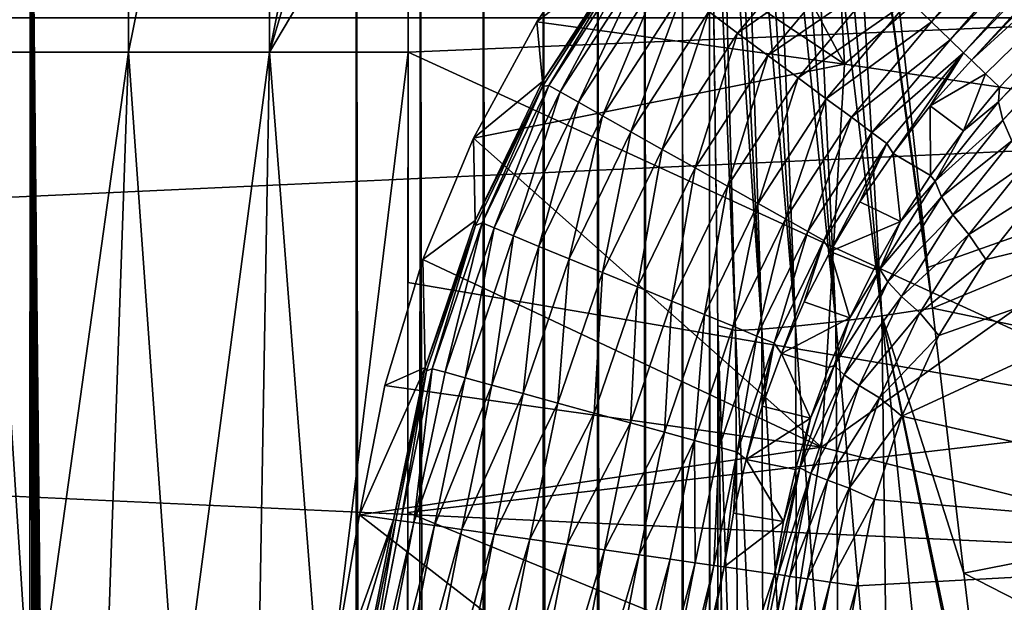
# Model space of a CAD drawing. Header units: metres. Extents: x -22 to 22, y 0 to 204.
# Tile 449 of 497: x 9.4 to 12.35, y 179.91 to 181.65. Entities that reach past the tile are written whole.
import ezdxf

# ---------------------------------------------------------------- set-up
doc = ezdxf.new("R2010")
doc.units = ezdxf.units.M
doc.layers.add('solid_002_SW0002', color=7, linetype='CONTINUOUS')
doc.layers.add('solid_002_SW0002_01', color=7, linetype='CONTINUOUS')

msp = doc.modelspace()

# ---------------------------------------------------------------- linework, layer by layer
at = {"layer": 'solid_002_SW0002'}
for points in [[(21.608246, 179.66391), (-21.608246, 179.66391), (-21.700001, 181.660004)], [(21.700001, 181.660004), (21.608246, 179.66391), (-21.700001, 181.660004)], [(21, 181.660004, 0.72), (-21, 181.660004, 0.72), (-20.910084, 179.721817, 0.72)]]:
    msp.add_3dface(points, dxfattribs=at)
at = {"layer": 'solid_002_SW0002_01'}
for points in [[(9.301693, 181.557037, 258.057434), (9.300645, 183.635895, 258.003876), (9.723379, 183.637894, 258.033051)], [(9.724441, 181.556931, 258.086639), (9.301693, 181.557037, 258.057434), (9.723379, 183.637894, 258.033051)], [(9.724441, 181.556931, 258.086639), (9.723379, 183.637894, 258.033051), (10.146013, 183.636627, 258.002441)], [(10.147085, 181.556992, 258.056), (9.724441, 181.556931, 258.086639), (10.146013, 183.636627, 258.002441)], [(10.147085, 181.556992, 258.056), (10.146013, 183.636627, 258.002441), (10.560524, 183.632523, 257.912537)], [(10.147085, 181.556992, 258.056), (10.560524, 183.632523, 257.912537), (10.560785, 182.94696, 257.94342)], [(12.06074, 181.711899, 251.773499), (12.128207, 181.647095, 251.709396), (13.261413, 182.96698, 251.027054)], [(12.128207, 181.647095, 251.709396), (13.329014, 182.902679, 250.962936), (13.261413, 182.96698, 251.027054)], [(10.147085, 181.556992, 258.056), (10.560785, 182.94696, 257.94342), (10.56143, 182.255951, 257.961243)], [(14.185816, 181.644714, 260.218903), (14.130001, 182.917252, 260.218903), (12.019301, 181.800201, 261.17334)], [(12.128207, 181.647095, 251.709396), (12.183522, 181.593964, 251.62587), (13.329014, 182.902679, 250.962936)], [(12.183522, 181.593964, 251.62587), (13.384431, 182.849976, 250.879471), (13.329014, 182.902679, 250.962936)], [(12.183522, 181.593964, 251.62587), (12.22384, 181.555237, 251.527206), (13.384431, 182.849976, 250.879471)], [(12.22384, 181.555237, 251.527206), (13.424824, 182.811554, 250.780945), (13.384431, 182.849976, 250.879471)], [(12.22384, 181.555237, 251.527206), (12.247084, 181.532913, 251.418472), (13.424824, 182.811554, 250.780945)], [(13.424824, 182.811554, 250.780945), (12.247084, 181.532913, 251.418472), (13.448121, 182.789398, 250.672394)], [(13.448121, 182.789398, 250.672394), (12.247084, 181.532913, 251.418472), (13.535457, 182.709, 249.998322)], [(10.405606, 86.164307, 275.044769), (10.405617, 182.752945, 262.328644), (9.430969, 182.73764, 262.212341)], [(10.593456, 86.165062, 275.050476), (10.405617, 182.752945, 262.328644), (10.405606, 86.164307, 275.044769)], [(10.597157, 182.753616, 262.334106), (10.405617, 182.752945, 262.328644), (10.593456, 86.165062, 275.050476)], [(10.597157, 182.753616, 262.334106), (10.593456, 86.165062, 275.050476), (10.780477, 86.16111, 275.020477)], [(10.786173, 182.749451, 262.302887), (10.597157, 182.753616, 262.334106), (10.780477, 86.16111, 275.020477)], [(10.786173, 182.749451, 262.302887), (10.780477, 86.16111, 275.020477), (10.958313, 86.152588, 274.95575)], [(10.965581, 182.740601, 262.236145), (10.786173, 182.749451, 262.302887), (10.958313, 86.152588, 274.95575)], [(9.379462, 83.131706, 275.319794), (9.430969, 182.73764, 262.212341), (7.549795, 182.712387, 262.020508)], [(9.379462, 83.131706, 275.319794), (9.56864, 83.396965, 275.306793), (9.430969, 182.73764, 262.212341)], [(10.394617, 85.836555, 275.086517), (10.405606, 86.164307, 275.044769), (9.430969, 182.73764, 262.212341)], [(10.362921, 85.51313, 275.125061), (10.394617, 85.836555, 275.086517), (9.430969, 182.73764, 262.212341)], [(10.310513, 85.194023, 275.160431), (10.362921, 85.51313, 275.125061), (9.430969, 182.73764, 262.212341)], [(10.237163, 84.878571, 275.192749), (10.310513, 85.194023, 275.160431), (9.430969, 182.73764, 262.212341)], [(10.142421, 84.565491, 275.222137), (10.237163, 84.878571, 275.192749), (9.430969, 182.73764, 262.212341)], [(10.027577, 84.258614, 275.248383), (10.142421, 84.565491, 275.222137), (9.430969, 182.73764, 262.212341)], [(9.894053, 83.962204, 275.271118), (10.027577, 84.258614, 275.248383), (9.430969, 182.73764, 262.212341)], [(9.740889, 83.674911, 275.290527), (9.894053, 83.962204, 275.271118), (9.430969, 182.73764, 262.212341)], [(9.56864, 83.396965, 275.306793), (9.740889, 83.674911, 275.290527), (9.430969, 182.73764, 262.212341)], [(10.965581, 182.740601, 262.236145), (10.958313, 86.152588, 274.95575), (11.120454, 86.139801, 274.858612)], [(11.128661, 182.727417, 262.136383), (10.965581, 182.740601, 262.236145), (11.120454, 86.139801, 274.858612)], [(11.128661, 182.727417, 262.136383), (11.120454, 86.139801, 274.858612), (11.260962, 86.123215, 274.732605)], [(11.269304, 182.710358, 262.007324), (11.128661, 182.727417, 262.136383), (11.260962, 86.123215, 274.732605)], [(11.269304, 182.710358, 262.007324), (11.260962, 86.123215, 274.732605), (11.374691, 86.103432, 274.582397)], [(11.382239, 182.690094, 261.853851), (11.269304, 182.710358, 262.007324), (11.374691, 86.103432, 274.582397)], [(11.382239, 182.690094, 261.853851), (11.374691, 86.103432, 274.582397), (11.445098, 86.085312, 274.444763)], [(11.382239, 182.690094, 261.853851), (11.445098, 86.085312, 274.444763), (11.457478, 86.081192, 274.413452)], [(11.46323, 182.667358, 261.681641), (11.382239, 182.690094, 261.853851), (11.457478, 86.081192, 274.413452)], [(12.247084, 181.532913, 251.418472), (12.289441, 181.492218, 251.085388), (13.535457, 182.709, 249.998322)], [(12.289441, 181.492218, 251.085388), (12.33094, 181.452362, 250.759079), (13.535457, 182.709, 249.998322)], [(12.328482, 181.40799, 250.667496), (13.535457, 182.709, 249.998322), (12.33094, 181.452362, 250.759079)], [(13.527678, 182.659653, 249.913269), (13.535457, 182.709, 249.998322), (12.328482, 181.40799, 250.667496)], [(11.448912, 182.302612, 248.84288), (11.805812, 182.678406, 248.588013), (11.867116, 181.521164, 248.574905)], [(11.46323, 182.667358, 261.681641), (11.457478, 86.081192, 274.413452), (11.499139, 86.062302, 274.269958)], [(11.488696, 180.737625, 261.851196), (11.46323, 182.667358, 261.681641), (11.499139, 86.062302, 274.269958)], [(11.541205, 180.723862, 261.696564), (11.46323, 182.667358, 261.681641), (11.488696, 180.737625, 261.851196)], [(11.541205, 180.723862, 261.696564), (11.489411, 182.663666, 261.616638), (11.46323, 182.667358, 261.681641)], [(11.619603, 180.727997, 261.545441), (11.520996, 182.661102, 261.553986), (11.489411, 182.663666, 261.616638)], [(11.619603, 180.727997, 261.545441), (11.489411, 182.663666, 261.616638), (11.541205, 180.723862, 261.696564)], [(11.619603, 180.727997, 261.545441), (11.557805, 182.659561, 261.494202), (11.520996, 182.661102, 261.553986)], [(11.720595, 180.736786, 261.408569), (11.599566, 182.659073, 261.437714), (11.557805, 182.659561, 261.494202)], [(11.720595, 180.736786, 261.408569), (11.557805, 182.659561, 261.494202), (11.619603, 180.727997, 261.545441)], [(11.720595, 180.736786, 261.408569), (11.64597, 182.659607, 261.38501), (11.599566, 182.659073, 261.437714)], [(11.841618, 180.750031, 261.28949), (11.696671, 182.661179, 261.336426), (11.64597, 182.659607, 261.38501)], [(11.841618, 180.750031, 261.28949), (11.64597, 182.659607, 261.38501), (11.720595, 180.736786, 261.408569)], [(11.841618, 180.750031, 261.28949), (11.751294, 182.663773, 261.292358), (11.696671, 182.661179, 261.336426)], [(11.979598, 180.767365, 261.191162), (11.809434, 182.667374, 261.253113), (11.751294, 182.663773, 261.292358)], [(11.979598, 180.767365, 261.191162), (11.751294, 182.663773, 261.292358), (11.841618, 180.750031, 261.28949)], [(13.113052, 182.607758, 247.625275), (11.867116, 181.521164, 248.574905), (11.805812, 182.678406, 248.588013)], [(11.979598, 180.767365, 261.191162), (11.870659, 182.671951, 261.218964), (11.809434, 182.667374, 261.253113)], [(11.870659, 182.671951, 261.218964), (12.130932, 180.790756, 261.116241), (12.116902, 180.912201, 261.125153)], [(11.979598, 180.767365, 261.191162), (12.130932, 180.790756, 261.116241), (11.870659, 182.671951, 261.218964)], [(11.870659, 182.671951, 261.218964), (12.116902, 180.912201, 261.125153), (12.019301, 181.800201, 261.17334)], [(13.527678, 182.659653, 249.913269), (12.328482, 181.40799, 250.667496), (12.341402, 181.353226, 250.584534)], [(13.535151, 182.60022, 249.834869), (13.527678, 182.659653, 249.913269), (12.341402, 181.353226, 250.584534)], [(13.143166, 181.332031, 247.625275), (11.867116, 181.521164, 248.574905), (13.113052, 182.607758, 247.625275)], [(13.535151, 182.60022, 249.834869), (12.341402, 181.353226, 250.584534), (12.368415, 181.29097, 250.513306)], [(11.176501, 181.983582, 249.025513), (11.448912, 182.302612, 248.84288), (11.867116, 181.521164, 248.574905)], [(10.147085, 181.556992, 258.056), (10.56143, 182.255951, 257.961243), (10.561676, 181.556366, 257.965942)], [(10.561676, 181.556366, 257.965942), (10.56143, 182.255951, 257.961243), (13.010289, 181.660004, 257.159729)], [(10.946667, 181.64801, 249.171448), (11.176501, 181.983582, 249.025513), (11.867116, 181.521164, 248.574905)], [(11.219624, 181.862747, 251.094864), (11.176501, 181.983582, 249.025513), (10.946667, 181.64801, 249.171448)], [(11.460933, 181.678238, 251.955276), (11.547682, 181.613968, 251.989319), (11.822144, 181.941071, 251.822189)], [(11.547682, 181.613968, 251.989319), (11.903673, 181.862762, 251.83139), (11.822144, 181.941071, 251.822189)], [(11.219624, 181.862747, 251.094864), (10.946667, 181.64801, 249.171448), (10.964105, 181.469513, 251.223495)], [(11.219624, 181.862747, 251.094864), (10.964105, 181.469513, 251.223495), (11.21824, 181.848816, 251.509537)], [(11.547682, 181.613968, 251.989319), (11.63836, 181.546783, 251.998199), (11.903673, 181.862762, 251.83139)], [(11.63836, 181.546783, 251.998199), (11.984589, 181.785034, 251.814865), (11.903673, 181.862762, 251.83139)], [(11.21824, 181.848816, 251.509537), (10.963624, 181.45401, 251.637573), (10.982355, 181.457184, 251.746994)], [(10.964105, 181.469513, 251.223495), (10.963624, 181.45401, 251.637573), (11.21824, 181.848816, 251.509537)], [(10.982355, 181.457184, 251.746994), (11.234523, 181.845978, 251.619476), (11.21824, 181.848816, 251.509537)], [(10.982355, 181.457184, 251.746994), (11.016891, 181.437714, 251.853027), (11.234523, 181.845978, 251.619476)], [(11.016891, 181.437714, 251.853027), (11.266377, 181.822388, 251.72551), (11.234523, 181.845978, 251.619476)], [(11.016891, 181.437714, 251.853027), (11.07132, 181.407043, 251.947418), (11.266377, 181.822388, 251.72551)], [(11.07132, 181.407043, 251.947418), (11.316581, 181.785187, 251.819901), (11.266377, 181.822388, 251.72551)], [(14.185816, 181.644714, 260.218903), (12.019301, 181.800201, 261.17334), (12.116902, 180.912201, 261.125153)], [(11.07132, 181.407043, 251.947418), (11.142853, 181.366714, 252.025345), (11.316581, 181.785187, 251.819901)], [(11.142853, 181.366714, 252.025345), (11.38256, 181.736298, 251.897827), (11.316581, 181.785187, 251.819901)], [(11.63836, 181.546783, 251.998199), (11.728319, 181.480133, 251.981476), (11.984589, 181.785034, 251.814865)], [(11.728319, 181.480133, 251.981476), (12.06074, 181.711899, 251.773499), (11.984589, 181.785034, 251.814865)], [(11.142853, 181.366714, 252.025345), (11.227823, 181.318817, 252.082809), (11.38256, 181.736298, 251.897827)], [(11.227823, 181.318817, 252.082809), (11.460933, 181.678238, 251.955276), (11.38256, 181.736298, 251.897827)], [(11.728319, 181.480133, 251.981476), (11.812949, 181.417435, 251.939987), (12.06074, 181.711899, 251.773499)], [(11.812949, 181.417435, 251.939987), (12.128207, 181.647095, 251.709396), (12.06074, 181.711899, 251.773499)], [(21, 181.660004, 0.72), (-20.910084, 179.721817, 0.72), (20.910084, 179.721817, 0.72)], [(10.561676, 181.556366, 257.965942), (13.010289, 181.660004, 257.159729), (12.954789, 180.459564, 257.159729)], [(11.227823, 181.318817, 252.082809), (11.321874, 181.265808, 252.116852), (11.460933, 181.678238, 251.955276)], [(11.321874, 181.265808, 252.116852), (11.547682, 181.613968, 251.989319), (11.460933, 181.678238, 251.955276)], [(10.757563, 181.299698, 249.281784), (10.946667, 181.64801, 249.171448), (11.867116, 181.521164, 248.574905)], [(10.964105, 181.469513, 251.223495), (10.946667, 181.64801, 249.171448), (10.757563, 181.299698, 249.281784)], [(11.812949, 181.417435, 251.939987), (11.887911, 181.361893, 251.87587), (12.128207, 181.647095, 251.709396)], [(11.887911, 181.361893, 251.87587), (12.183522, 181.593964, 251.62587), (12.128207, 181.647095, 251.709396)], [(14.185816, 181.644714, 260.218903), (12.116902, 180.912201, 261.125153), (12.130932, 180.790756, 261.116241)], [(14.127258, 180.372299, 260.218903), (14.185816, 181.644714, 260.218903), (12.130932, 180.790756, 261.116241)], [(11.321874, 181.265808, 252.116852), (11.420185, 181.210388, 252.125732), (11.547682, 181.613968, 251.989319)], [(11.420185, 181.210388, 252.125732), (11.63836, 181.546783, 251.998199), (11.547682, 181.613968, 251.989319)], [(11.887911, 181.361893, 251.87587), (11.949361, 181.31636, 251.792404), (12.183522, 181.593964, 251.62587)], [(11.949361, 181.31636, 251.792404), (12.22384, 181.555237, 251.527206), (12.183522, 181.593964, 251.62587)], [(9.301693, 181.557037, 258.057434), (9.435024, 179.481552, 258.008148), (9.195708, 179.483749, 257.975769)], [(9.724441, 181.556931, 258.086639), (9.435024, 179.481552, 258.008148), (9.301693, 181.557037, 258.057434)], [(9.724441, 181.556931, 258.086639), (9.652469, 179.480576, 258.020782), (9.435024, 179.481552, 258.008148)], [(9.724441, 181.556931, 258.086639), (9.872707, 179.48053, 258.017517), (9.652469, 179.480576, 258.020782)], [(10.147085, 181.556992, 258.056), (9.872707, 179.48053, 258.017517), (9.724441, 181.556931, 258.086639)], [(10.147085, 181.556992, 258.056), (10.110769, 179.481598, 257.995758), (9.872707, 179.48053, 258.017517)], [(10.147085, 181.556992, 258.056), (10.307101, 179.483337, 257.963226), (10.110769, 179.481598, 257.995758)], [(10.147085, 181.556992, 258.056), (10.561676, 181.556366, 257.965942), (10.307101, 179.483337, 257.963226)], [(10.307101, 179.483337, 257.963226), (10.561676, 181.556366, 257.965942), (10.559881, 179.486786, 257.901184)], [(10.560403, 180.179413, 257.936127), (10.559881, 179.486786, 257.901184), (10.561676, 181.556366, 257.965942)], [(10.560403, 180.179413, 257.936127), (10.561676, 181.556366, 257.965942), (10.56092, 180.867111, 257.957611)], [(10.56092, 180.867111, 257.957611), (10.561676, 181.556366, 257.965942), (12.954789, 180.459564, 257.159729)], [(11.420185, 181.210388, 252.125732), (11.517717, 181.155411, 252.108994), (11.63836, 181.546783, 251.998199)], [(11.517717, 181.155411, 252.108994), (11.728319, 181.480133, 251.981476), (11.63836, 181.546783, 251.998199)], [(11.949361, 181.31636, 251.792404), (11.994151, 181.283188, 251.693878), (12.22384, 181.555237, 251.527206)], [(11.994151, 181.283188, 251.693878), (12.012603, 181.254028, 251.590576), (12.22384, 181.555237, 251.527206)], [(12.123947, 181.395782, 251.510239), (12.22384, 181.555237, 251.527206), (12.012603, 181.254028, 251.590576)], [(12.123947, 181.395782, 251.510239), (12.247084, 181.532913, 251.418472), (12.22384, 181.555237, 251.527206)], [(12.123947, 181.395782, 251.510239), (12.289441, 181.492218, 251.085388), (12.247084, 181.532913, 251.418472)], [(10.757563, 181.299698, 249.281784), (11.867116, 181.521164, 248.574905), (11.798081, 180.374313, 248.574905)], [(13.143166, 181.332031, 247.625275), (11.798081, 180.374313, 248.574905), (11.867116, 181.521164, 248.574905)], [(11.517717, 181.155411, 252.108994), (11.60947, 181.103699, 252.067505), (11.728319, 181.480133, 251.981476)], [(11.60947, 181.103699, 252.067505), (11.812949, 181.417435, 251.939987), (11.728319, 181.480133, 251.981476)], [(12.223454, 181.321777, 250.804581), (12.289441, 181.492218, 251.085388), (12.123947, 181.395782, 251.510239)], [(12.223454, 181.321777, 250.804581), (12.33094, 181.452362, 250.759079), (12.289441, 181.492218, 251.085388)], [(10.964105, 181.469513, 251.223495), (10.757563, 181.299698, 249.281784), (10.761889, 181.052856, 251.31572)], [(10.964105, 181.469513, 251.223495), (10.761889, 181.052856, 251.31572), (10.963624, 181.45401, 251.637573)], [(10.761889, 181.052856, 251.31572), (10.763372, 181.037613, 251.728043), (10.963624, 181.45401, 251.637573)], [(10.963624, 181.45401, 251.637573), (10.763372, 181.037613, 251.728043), (10.782657, 181.045731, 251.837936)], [(10.782657, 181.045731, 251.837936), (10.982355, 181.457184, 251.746994), (10.963624, 181.45401, 251.637573)], [(10.782657, 181.045731, 251.837936), (10.81932, 181.030655, 251.94397), (10.982355, 181.457184, 251.746994)], [(10.81932, 181.030655, 251.94397), (11.016891, 181.437714, 251.853027), (10.982355, 181.457184, 251.746994)], [(12.328482, 181.40799, 250.667496), (12.33094, 181.452362, 250.759079), (12.223454, 181.321777, 250.804581)], [(10.81932, 181.030655, 251.94397), (10.877103, 181.006882, 252.038376), (11.016891, 181.437714, 251.853027)], [(10.877103, 181.006882, 252.038376), (11.07132, 181.407043, 251.947418), (11.016891, 181.437714, 251.853027)], [(11.60947, 181.103699, 252.067505), (11.690742, 181.057877, 252.003387), (11.812949, 181.417435, 251.939987)], [(11.690742, 181.057877, 252.003387), (11.887911, 181.361893, 251.87587), (11.812949, 181.417435, 251.939987)], [(10.877103, 181.006882, 252.038376), (10.953042, 180.975632, 252.116287), (11.07132, 181.407043, 251.947418)], [(10.953042, 180.975632, 252.116287), (11.142853, 181.366714, 252.025345), (11.07132, 181.407043, 251.947418)], [(12.124564, 181.187317, 250.849487), (12.123947, 181.395782, 251.510239), (12.012603, 181.254028, 251.590576)], [(12.124564, 181.187317, 250.849487), (12.223454, 181.321777, 250.804581), (12.123947, 181.395782, 251.510239)], [(12.13874, 181.17099, 250.769653), (12.328482, 181.40799, 250.667496), (12.223454, 181.321777, 250.804581)], [(12.13874, 181.17099, 250.769653), (12.341402, 181.353226, 250.584534), (12.328482, 181.40799, 250.667496)], [(10.953042, 180.975632, 252.116287), (11.043246, 180.938522, 252.173752), (11.142853, 181.366714, 252.025345)], [(11.043246, 180.938522, 252.173752), (11.227823, 181.318817, 252.082809), (11.142853, 181.366714, 252.025345)], [(11.690742, 181.057877, 252.003387), (11.757366, 181.020325, 251.919922), (11.887911, 181.361893, 251.87587)], [(11.757366, 181.020325, 251.919922), (11.949361, 181.31636, 251.792404), (11.887911, 181.361893, 251.87587)], [(13.049461, 180.059402, 247.625275), (11.798081, 180.374313, 248.574905), (13.143166, 181.332031, 247.625275)], [(12.13874, 181.17099, 250.769653), (12.157395, 181.124207, 250.684875), (12.341402, 181.353226, 250.584534)], [(12.157395, 181.124207, 250.684875), (12.368415, 181.29097, 250.513306), (12.341402, 181.353226, 250.584534)], [(10.605673, 180.936066, 249.360703), (10.757563, 181.299698, 249.281784), (11.798081, 180.374313, 248.574905)], [(10.761889, 181.052856, 251.31572), (10.757563, 181.299698, 249.281784), (10.605673, 180.936066, 249.360703)], [(11.043246, 180.938522, 252.173752), (11.143092, 180.897461, 252.207794), (11.227823, 181.318817, 252.082809)], [(11.143092, 180.897461, 252.207794), (11.321874, 181.265808, 252.116852), (11.227823, 181.318817, 252.082809)], [(11.757366, 181.020325, 251.919922), (11.805926, 180.99295, 251.821396), (11.949361, 181.31636, 251.792404)], [(11.805926, 180.99295, 251.821396), (11.994151, 181.283188, 251.693878), (11.949361, 181.31636, 251.792404)], [(13.889668, 181.322433, 249.512939), (12.1501, 180.708786, 250.575012), (12.038611, 180.467484, 250.625671)], [(13.801569, 180.062027, 249.512939), (13.889668, 181.322433, 249.512939), (12.038611, 180.467484, 250.625671)], [(12.13874, 181.17099, 250.769653), (12.223454, 181.321777, 250.804581), (12.124564, 181.187317, 250.849487)], [(13.889668, 181.322433, 249.512939), (12.290767, 180.936249, 250.503738), (12.1501, 180.708786, 250.575012)], [(13.889668, 181.322433, 249.512939), (12.46116, 181.151596, 250.411255), (12.290767, 180.936249, 250.503738)], [(11.805926, 180.99295, 251.821396), (11.824698, 180.960648, 251.718872), (11.994151, 181.283188, 251.693878)], [(11.994151, 181.283188, 251.693878), (11.824698, 180.960648, 251.718872), (11.913214, 181.1091, 251.659882)], [(11.994151, 181.283188, 251.693878), (11.913214, 181.1091, 251.659882), (12.012603, 181.254028, 251.590576)], [(12.157395, 181.124207, 250.684875), (12.191397, 181.070282, 250.609665), (12.368415, 181.29097, 250.513306)], [(12.191397, 181.070282, 250.609665), (12.408862, 181.222839, 250.454758), (12.368415, 181.29097, 250.513306)], [(11.143092, 180.897461, 252.207794), (11.247459, 180.854523, 252.216675), (11.321874, 181.265808, 252.116852)], [(11.247459, 180.854523, 252.216675), (11.420185, 181.210388, 252.125732), (11.321874, 181.265808, 252.116852)], [(12.035349, 181.049561, 250.888611), (12.012603, 181.254028, 251.590576), (11.913214, 181.1091, 251.659882)], [(12.035349, 181.049561, 250.888611), (12.124564, 181.187317, 250.849487), (12.012603, 181.254028, 251.590576)], [(11.247459, 180.854523, 252.216675), (11.351, 180.81192, 252.199936), (11.420185, 181.210388, 252.125732)], [(11.351, 180.81192, 252.199936), (11.517717, 181.155411, 252.108994), (11.420185, 181.210388, 252.125732)], [(12.191397, 181.070282, 250.609665), (12.239265, 181.011093, 250.547012), (12.408862, 181.222839, 250.454758)], [(12.239265, 181.011093, 250.547012), (12.46116, 181.151596, 250.411255), (12.408862, 181.222839, 250.454758)], [(12.13874, 181.17099, 250.769653), (12.124564, 181.187317, 250.849487), (12.035349, 181.049561, 250.888611)], [(11.351, 180.81192, 252.199936), (11.448406, 180.771851, 252.158447), (11.517717, 181.155411, 252.108994)], [(11.448406, 180.771851, 252.158447), (11.60947, 181.103699, 252.067505), (11.517717, 181.155411, 252.108994)], [(12.13874, 181.17099, 250.769653), (12.035349, 181.049561, 250.888611), (11.973085, 180.907104, 250.85405)], [(12.13874, 181.17099, 250.769653), (11.973085, 180.907104, 250.85405), (12.157395, 181.124207, 250.684875)], [(12.239265, 181.011093, 250.547012), (12.290767, 180.936249, 250.503738), (12.46116, 181.151596, 250.411255)], [(11.973085, 180.907104, 250.85405), (11.997457, 180.869217, 250.766342), (12.157395, 181.124207, 250.684875)], [(12.157395, 181.124207, 250.684875), (11.997457, 180.869217, 250.766342), (12.191397, 181.070282, 250.609665)], [(11.448406, 180.771851, 252.158447), (11.534684, 180.736359, 252.09433), (11.60947, 181.103699, 252.067505)], [(11.534684, 180.736359, 252.09433), (11.690742, 181.057877, 252.003387), (11.60947, 181.103699, 252.067505)], [(12.035349, 181.049561, 250.888611), (11.913214, 181.1091, 251.659882), (11.824698, 180.960648, 251.718872)], [(11.997457, 180.869217, 250.766342), (12.037782, 180.82518, 250.687897), (12.191397, 181.070282, 250.609665)], [(12.191397, 181.070282, 250.609665), (12.037782, 180.82518, 250.687897), (12.239265, 181.011093, 250.547012)], [(10.761889, 181.052856, 251.31572), (10.605673, 180.936066, 249.360703), (10.612222, 180.613312, 251.371002)], [(10.761889, 181.052856, 251.31572), (10.612222, 180.613312, 251.371002), (10.763372, 181.037613, 251.728043)], [(10.612222, 180.613312, 251.371002), (10.616879, 180.603149, 251.782135), (10.763372, 181.037613, 251.728043)], [(10.763372, 181.037613, 251.728043), (10.616879, 180.603149, 251.782135), (10.63383, 180.609192, 251.893555)], [(10.63383, 180.609192, 251.893555), (10.782657, 181.045731, 251.837936), (10.763372, 181.037613, 251.728043)], [(10.63383, 180.609192, 251.893555), (10.672073, 180.59874, 251.999588), (10.782657, 181.045731, 251.837936)], [(10.672073, 180.59874, 251.999588), (10.81932, 181.030655, 251.94397), (10.782657, 181.045731, 251.837936)], [(11.534684, 180.736359, 252.09433), (11.605412, 180.70726, 252.010864), (11.690742, 181.057877, 252.003387)], [(11.605412, 180.70726, 252.010864), (11.757366, 181.020325, 251.919922), (11.690742, 181.057877, 252.003387)], [(11.954916, 180.907822, 250.922363), (12.035349, 181.049561, 250.888611), (11.824698, 180.960648, 251.718872)], [(11.973085, 180.907104, 250.85405), (12.035349, 181.049561, 250.888611), (11.954916, 180.907822, 250.922363)], [(10.672073, 180.59874, 251.999588), (10.732345, 180.582275, 252.093979), (10.81932, 181.030655, 251.94397)], [(10.732345, 180.582275, 252.093979), (10.877103, 181.006882, 252.038376), (10.81932, 181.030655, 251.94397)], [(10.732345, 180.582275, 252.093979), (10.811556, 180.560638, 252.171906), (10.877103, 181.006882, 252.038376)], [(10.811556, 180.560638, 252.171906), (10.953042, 180.975632, 252.116287), (10.877103, 181.006882, 252.038376)], [(11.605412, 180.70726, 252.010864), (11.656964, 180.68605, 251.912338), (11.757366, 181.020325, 251.919922)], [(11.656964, 180.68605, 251.912338), (11.805926, 180.99295, 251.821396), (11.757366, 181.020325, 251.919922)], [(12.037782, 180.82518, 250.687897), (12.092396, 180.77652, 250.62178), (12.239265, 181.011093, 250.547012)], [(12.239265, 181.011093, 250.547012), (12.092396, 180.77652, 250.62178), (12.290767, 180.936249, 250.503738)], [(10.811556, 180.560638, 252.171906), (10.905646, 180.534927, 252.229355), (10.953042, 180.975632, 252.116287)], [(10.905646, 180.534927, 252.229355), (11.043246, 180.938522, 252.173752), (10.953042, 180.975632, 252.116287)], [(11.656964, 180.68605, 251.912338), (11.678891, 180.654633, 251.808228), (11.805926, 180.99295, 251.821396)], [(11.805926, 180.99295, 251.821396), (11.678891, 180.654633, 251.808228), (11.74669, 180.809158, 251.768234)], [(11.805926, 180.99295, 251.821396), (11.74669, 180.809158, 251.768234), (11.824698, 180.960648, 251.718872)], [(11.883023, 180.76207, 250.951111), (11.824698, 180.960648, 251.718872), (11.74669, 180.809158, 251.768234)], [(11.883023, 180.76207, 250.951111), (11.954916, 180.907822, 250.922363), (11.824698, 180.960648, 251.718872)], [(10.491463, 180.559189, 249.408066), (10.605673, 180.936066, 249.360703), (11.798081, 180.374313, 248.574905)], [(10.612222, 180.613312, 251.371002), (10.605673, 180.936066, 249.360703), (10.491463, 180.559189, 249.408066)], [(10.905646, 180.534927, 252.229355), (11.009793, 180.50647, 252.263397), (11.043246, 180.938522, 252.173752)], [(11.009793, 180.50647, 252.263397), (11.143092, 180.897461, 252.207794), (11.043246, 180.938522, 252.173752)], [(12.092396, 180.77652, 250.62178), (12.1501, 180.708786, 250.575012), (12.290767, 180.936249, 250.503738)], [(11.009793, 180.50647, 252.263397), (11.118657, 180.47673, 252.272278), (11.143092, 180.897461, 252.207794)], [(11.118657, 180.47673, 252.272278), (11.247459, 180.854523, 252.216675), (11.143092, 180.897461, 252.207794)], [(11.973085, 180.907104, 250.85405), (11.883023, 180.76207, 250.951111), (11.836734, 180.619308, 250.916687)], [(11.973085, 180.907104, 250.85405), (11.836734, 180.619308, 250.916687), (11.997457, 180.869217, 250.766342)], [(11.973085, 180.907104, 250.85405), (11.954916, 180.907822, 250.922363), (11.883023, 180.76207, 250.951111)], [(10.560403, 180.179413, 257.936127), (10.56092, 180.867111, 257.957611), (12.954789, 180.459564, 257.159729)], [(11.836734, 180.619308, 250.916687), (11.865985, 180.591522, 250.826721), (11.997457, 180.869217, 250.766342)], [(11.997457, 180.869217, 250.766342), (11.865985, 180.591522, 250.826721), (12.037782, 180.82518, 250.687897)], [(11.118657, 180.47673, 252.272278), (11.226658, 180.44722, 252.255554), (11.247459, 180.854523, 252.216675)], [(11.226658, 180.44722, 252.255554), (11.351, 180.81192, 252.199936), (11.247459, 180.854523, 252.216675)], [(11.226658, 180.44722, 252.255554), (11.328259, 180.419449, 252.214066), (11.351, 180.81192, 252.199936)], [(11.328259, 180.419449, 252.214066), (11.448406, 180.771851, 252.158447), (11.351, 180.81192, 252.199936)], [(11.883023, 180.76207, 250.951111), (11.74669, 180.809158, 251.768234), (11.678891, 180.654633, 251.808228)], [(11.865985, 180.591522, 250.826721), (11.911717, 180.558731, 250.745773), (12.037782, 180.82518, 250.687897)], [(12.037782, 180.82518, 250.687897), (11.911717, 180.558731, 250.745773), (12.092396, 180.77652, 250.62178)], [(11.328259, 180.419449, 252.214066), (11.418255, 180.394867, 252.149948), (11.448406, 180.771851, 252.158447)], [(11.418255, 180.394867, 252.149948), (11.534684, 180.736359, 252.09433), (11.448406, 180.771851, 252.158447)], [(11.979598, 180.767365, 261.191162), (11.841618, 180.750031, 261.28949), (12.00277, 178.856598, 261.118744)], [(11.911717, 180.558731, 250.745773), (11.972102, 180.522079, 250.676987), (12.092396, 180.77652, 250.62178)], [(12.092396, 180.77652, 250.62178), (11.972102, 180.522079, 250.676987), (12.1501, 180.708786, 250.575012)], [(11.979598, 180.767365, 261.191162), (12.224214, 179.997162, 261.044891), (12.130932, 180.790756, 261.116241)], [(11.979598, 180.767365, 261.191162), (12.355032, 178.921982, 260.91217), (12.338518, 179.054916, 260.930878)], [(11.979598, 180.767365, 261.191162), (12.171286, 178.886093, 261.001678), (12.355032, 178.921982, 260.91217)], [(11.979598, 180.767365, 261.191162), (12.338518, 179.054916, 260.930878), (12.224214, 179.997162, 261.044891)], [(11.979598, 180.767365, 261.191162), (12.00277, 178.856598, 261.118744), (12.171286, 178.886093, 261.001678)], [(14.127258, 180.372299, 260.218903), (12.130932, 180.790756, 261.116241), (12.224214, 179.997162, 261.044891)], [(11.500106, 179.808472, 261.923279), (11.488696, 180.737625, 261.851196), (11.499139, 86.062302, 274.269958)], [(11.55335, 178.782364, 261.797394), (11.488696, 180.737625, 261.851196), (11.500106, 179.808472, 261.923279)], [(11.541205, 180.723862, 261.696564), (11.488696, 180.737625, 261.851196), (11.55335, 178.782364, 261.797394)], [(11.820058, 180.613113, 250.974625), (11.883023, 180.76207, 250.951111), (11.678891, 180.654633, 251.808228)], [(11.841618, 180.750031, 261.28949), (11.720595, 180.736786, 261.408569), (11.853555, 178.830948, 261.260376)], [(11.836734, 180.619308, 250.916687), (11.883023, 180.76207, 250.951111), (11.820058, 180.613113, 250.974625)], [(11.841618, 180.750031, 261.28949), (11.853555, 178.830948, 261.260376), (12.00277, 178.856598, 261.118744)], [(11.418255, 180.394867, 252.149948), (11.49203, 180.37471, 252.066483), (11.534684, 180.736359, 252.09433)], [(11.49203, 180.37471, 252.066483), (11.605412, 180.70726, 252.010864), (11.534684, 180.736359, 252.09433)], [(11.619603, 180.727997, 261.545441), (11.541205, 180.723862, 261.696564), (11.626231, 178.793396, 261.603638)], [(11.541205, 180.723862, 261.696564), (11.55335, 178.782364, 261.797394), (11.626231, 178.793396, 261.603638)], [(11.720595, 180.736786, 261.408569), (11.619603, 180.727997, 261.545441), (11.727073, 178.809708, 261.423248)], [(11.619603, 180.727997, 261.545441), (11.626231, 178.793396, 261.603638), (11.727073, 178.809708, 261.423248)], [(11.720595, 180.736786, 261.408569), (11.727073, 178.809708, 261.423248), (11.853555, 178.830948, 261.260376)], [(11.972102, 180.522079, 250.676987), (12.038611, 180.467484, 250.625671), (12.1501, 180.708786, 250.575012)], [(11.49203, 180.37471, 252.066483), (11.545803, 180.360016, 251.967957), (11.605412, 180.70726, 252.010864)], [(11.545803, 180.360016, 251.967957), (11.656964, 180.68605, 251.912338), (11.605412, 180.70726, 252.010864)], [(11.545803, 180.360016, 251.967957), (11.573146, 180.337967, 251.860916), (11.656964, 180.68605, 251.912338)], [(11.656964, 180.68605, 251.912338), (11.573146, 180.337967, 251.860916), (11.620982, 180.497192, 251.839066)], [(11.656964, 180.68605, 251.912338), (11.620982, 180.497192, 251.839066), (11.678891, 180.654633, 251.808228)], [(11.765956, 180.461258, 250.992813), (11.678891, 180.654633, 251.808228), (11.620982, 180.497192, 251.839066)], [(11.765956, 180.461258, 250.992813), (11.820058, 180.613113, 250.974625), (11.678891, 180.654633, 251.808228)], [(11.836734, 180.619308, 250.916687), (11.765956, 180.461258, 250.992813), (11.734132, 180.312653, 250.955276)], [(11.836734, 180.619308, 250.916687), (11.734132, 180.312653, 250.955276), (11.865985, 180.591522, 250.826721)], [(11.836734, 180.619308, 250.916687), (11.820058, 180.613113, 250.974625), (11.765956, 180.461258, 250.992813)], [(10.612222, 180.613312, 251.371002), (10.491463, 180.559189, 249.408066), (10.415915, 180.172012, 249.424011)], [(10.612222, 180.613312, 251.371002), (10.415915, 180.172012, 249.424011), (10.517878, 180.15744, 251.389343)], [(10.612222, 180.613312, 251.371002), (10.517878, 180.15744, 251.389343), (10.616879, 180.603149, 251.782135)], [(10.616879, 180.603149, 251.782135), (10.517878, 180.15744, 251.389343), (10.524976, 180.156433, 251.800095)], [(10.616879, 180.603149, 251.782135), (10.524976, 180.156433, 251.800095), (10.539603, 180.154343, 251.912323)], [(10.539603, 180.154343, 251.912323), (10.63383, 180.609192, 251.893555), (10.616879, 180.603149, 251.782135)], [(10.539603, 180.154343, 251.912323), (10.5789, 180.148727, 252.018463), (10.63383, 180.609192, 251.893555)], [(10.5789, 180.148727, 252.018463), (10.672073, 180.59874, 251.999588), (10.63383, 180.609192, 251.893555)], [(10.5789, 180.148727, 252.018463), (10.732345, 180.582275, 252.093979), (10.672073, 180.59874, 251.999588)], [(11.734132, 180.312653, 250.955276), (11.76712, 180.295898, 250.863892), (11.865985, 180.591522, 250.826721)], [(11.865985, 180.591522, 250.826721), (11.76712, 180.295898, 250.863892), (11.911717, 180.558731, 250.745773)], [(10.5789, 180.148727, 252.018463), (10.640846, 180.139877, 252.11293), (10.732345, 180.582275, 252.093979)], [(10.640846, 180.139877, 252.11293), (10.811556, 180.560638, 252.171906), (10.732345, 180.582275, 252.093979)], [(10.640846, 180.139877, 252.11293), (10.72226, 180.12825, 252.190887), (10.811556, 180.560638, 252.171906)], [(10.72226, 180.12825, 252.190887), (10.905646, 180.534927, 252.229355), (10.811556, 180.560638, 252.171906)], [(10.415915, 180.172012, 249.424011), (10.491463, 180.559189, 249.408066), (11.798081, 180.374313, 248.574905)], [(10.72226, 180.12825, 252.190887), (10.818961, 180.114441, 252.248322), (10.905646, 180.534927, 252.229355)], [(10.818961, 180.114441, 252.248322), (11.009793, 180.50647, 252.263397), (10.905646, 180.534927, 252.229355)], [(11.76712, 180.295898, 250.863892), (11.816998, 180.27536, 250.781372), (11.911717, 180.558731, 250.745773)], [(11.911717, 180.558731, 250.745773), (11.816998, 180.27536, 250.781372), (11.972102, 180.522079, 250.676987)], [(10.818961, 180.114441, 252.248322), (10.925981, 180.099152, 252.282288), (11.009793, 180.50647, 252.263397)], [(10.925981, 180.099152, 252.282288), (11.118657, 180.47673, 252.272278), (11.009793, 180.50647, 252.263397)], [(11.816998, 180.27536, 250.781372), (11.881808, 180.251801, 250.710922), (11.972102, 180.522079, 250.676987)], [(11.972102, 180.522079, 250.676987), (11.881808, 180.251801, 250.710922), (12.038611, 180.467484, 250.625671)], [(10.925981, 180.099152, 252.282288), (11.037823, 180.083176, 252.291046), (11.118657, 180.47673, 252.272278)], [(11.037823, 180.083176, 252.291046), (11.226658, 180.44722, 252.255554), (11.118657, 180.47673, 252.272278)], [(11.765956, 180.461258, 250.992813), (11.620982, 180.497192, 251.839066), (11.573146, 180.337967, 251.860916)], [(10.560403, 180.179413, 257.936127), (12.954789, 180.459564, 257.159729), (12.788764, 179.269363, 257.159729)], [(11.037823, 180.083176, 252.291046), (11.148743, 180.067322, 252.274124), (11.226658, 180.44722, 252.255554)], [(11.148743, 180.067322, 252.274124), (11.328259, 180.419449, 252.214066), (11.226658, 180.44722, 252.255554)], [(11.720899, 180.307419, 251.005768), (11.765956, 180.461258, 250.992813), (11.573146, 180.337967, 251.860916)], [(11.734132, 180.312653, 250.955276), (11.765956, 180.461258, 250.992813), (11.720899, 180.307419, 251.005768)], [(11.881808, 180.251801, 250.710922), (11.956859, 180.21846, 250.65596), (12.038611, 180.467484, 250.625671)], [(13.801569, 180.062027, 249.512939), (12.038611, 180.467484, 250.625671), (11.956859, 180.21846, 250.65596)], [(11.148743, 180.067322, 252.274124), (11.253044, 180.052429, 252.232422), (11.328259, 180.419449, 252.214066)], [(11.253044, 180.052429, 252.232422), (11.418255, 180.394867, 252.149948), (11.328259, 180.419449, 252.214066)], [(11.253044, 180.052429, 252.232422), (11.345369, 180.03923, 252.16806), (11.418255, 180.394867, 252.149948)], [(11.345369, 180.03923, 252.16806), (11.420977, 180.028427, 252.084351), (11.418255, 180.394867, 252.149948)], [(11.420977, 180.028427, 252.084351), (11.49203, 180.37471, 252.066483), (11.418255, 180.394867, 252.149948)], [(10.415915, 180.172012, 249.424011), (11.798081, 180.374313, 248.574905), (11.618475, 179.239517, 248.574905)], [(11.420977, 180.028427, 252.084351), (11.475983, 180.020569, 251.98558), (11.49203, 180.37471, 252.066483)], [(11.475983, 180.020569, 251.98558), (11.545803, 180.360016, 251.967957), (11.49203, 180.37471, 252.066483)], [(11.475983, 180.020569, 251.98558), (11.50733, 180.016098, 251.878189), (11.545803, 180.360016, 251.967957)], [(11.545803, 180.360016, 251.967957), (11.50733, 180.016098, 251.878189), (11.535308, 180.17746, 251.873901)], [(11.545803, 180.360016, 251.967957), (11.535308, 180.17746, 251.873901), (11.573146, 180.337967, 251.860916)], [(13.049461, 180.059402, 247.625275), (11.618475, 179.239517, 248.574905), (11.798081, 180.374313, 248.574905)], [(13.954801, 179.11026, 260.218903), (14.127258, 180.372299, 260.218903), (12.224214, 179.997162, 261.044891)], [(11.684863, 180.151794, 251.013535), (11.573146, 180.337967, 251.860916), (11.535308, 180.17746, 251.873901)], [(11.684863, 180.151794, 251.013535), (11.720899, 180.307419, 251.005768), (11.573146, 180.337967, 251.860916)], [(11.734132, 180.312653, 250.955276), (11.684863, 180.151794, 251.013535), (11.657814, 179.994598, 251.016098)], [(11.734132, 180.312653, 250.955276), (11.657814, 179.994598, 251.016098), (11.66856, 179.993057, 250.968338)], [(11.734132, 180.312653, 250.955276), (11.66856, 179.993057, 250.968338), (11.76712, 180.295898, 250.863892)], [(11.66856, 179.993057, 250.968338), (11.688606, 179.990204, 250.910034), (11.76712, 180.295898, 250.863892)], [(11.734132, 180.312653, 250.955276), (11.720899, 180.307419, 251.005768), (11.684863, 180.151794, 251.013535)], [(11.688606, 179.990204, 250.910034), (11.703968, 179.988007, 250.876465), (11.76712, 180.295898, 250.863892)], [(11.76712, 180.295898, 250.863892), (11.703968, 179.988007, 250.876465), (11.816998, 180.27536, 250.781372)], [(11.703968, 179.988007, 250.876465), (11.756535, 179.980499, 250.793396), (11.816998, 180.27536, 250.781372)], [(11.816998, 180.27536, 250.781372), (11.756535, 179.980499, 250.793396), (11.881808, 180.251801, 250.710922)], [(11.756535, 179.980499, 250.793396), (11.824214, 179.970825, 250.722366), (11.881808, 180.251801, 250.710922)], [(11.881808, 180.251801, 250.710922), (11.824214, 179.970825, 250.722366), (11.956859, 180.21846, 250.65596)], [(11.824214, 179.970825, 250.722366), (11.904291, 179.959381, 250.666168), (11.956859, 180.21846, 250.65596)], [(13.801569, 180.062027, 249.512939), (11.956859, 180.21846, 250.65596), (11.904291, 179.959381, 250.666168)], [(10.560403, 180.179413, 257.936127), (12.788764, 179.269363, 257.159729), (10.559881, 179.486786, 257.901184)], [(11.684863, 180.151794, 251.013535), (11.535308, 180.17746, 251.873901), (11.50733, 180.016098, 251.878189)], [(10.517878, 180.15744, 251.389343), (10.318468, 179.602188, 249.424011), (10.189867, 179.038544, 249.424011)], [(10.289585, 179.012756, 251.389343), (10.517878, 180.15744, 251.389343), (10.189867, 179.038544, 249.424011)], [(10.524976, 180.156433, 251.800095), (10.517878, 180.15744, 251.389343), (10.289585, 179.012756, 251.389343)], [(10.426494, 179.580566, 251.800095), (10.524976, 180.156433, 251.800095), (10.289585, 179.012756, 251.389343)], [(10.318468, 179.602188, 249.424011), (10.415915, 180.172012, 249.424011), (11.618475, 179.239517, 248.574905)], [(10.517878, 180.15744, 251.389343), (10.415915, 180.172012, 249.424011), (10.318468, 179.602188, 249.424011)], [(10.331347, 179.088333, 251.912323), (10.5789, 180.148727, 252.018463), (10.539603, 180.154343, 251.912323)], [(10.426494, 179.580566, 251.800095), (10.331347, 179.088333, 251.912323), (10.539603, 180.154343, 251.912323)], [(10.331347, 179.088333, 251.912323), (10.369868, 179.078735, 252.018463), (10.5789, 180.148727, 252.018463)], [(10.369868, 179.078735, 252.018463), (10.640846, 180.139877, 252.11293), (10.5789, 180.148727, 252.018463)], [(10.426494, 179.580566, 251.800095), (10.539603, 180.154343, 251.912323), (10.524976, 180.156433, 251.800095)], [(11.684863, 180.151794, 251.013535), (11.50733, 180.016098, 251.878189), (11.657814, 179.994598, 251.016098)], [(10.369868, 179.078735, 252.018463), (10.430591, 179.063629, 252.11293), (10.640846, 180.139877, 252.11293)], [(10.430591, 179.063629, 252.11293), (10.72226, 180.12825, 252.190887), (10.640846, 180.139877, 252.11293)], [(10.430591, 179.063629, 252.11293), (10.510396, 179.043762, 252.190887), (10.72226, 180.12825, 252.190887)], [(10.510396, 179.043762, 252.190887), (10.818961, 180.114441, 252.248322), (10.72226, 180.12825, 252.190887)], [(10.510396, 179.043762, 252.190887), (10.605186, 179.020172, 252.248322), (10.818961, 180.114441, 252.248322)], [(10.605186, 179.020172, 252.248322), (10.925981, 180.099152, 252.282288), (10.818961, 180.114441, 252.248322)], [(10.605186, 179.020172, 252.248322), (10.710091, 178.994049, 252.282288), (10.925981, 180.099152, 252.282288)], [(10.710091, 178.994049, 252.282288), (11.037823, 180.083176, 252.291046), (10.925981, 180.099152, 252.282288)], [(10.710091, 178.994049, 252.282288), (10.819722, 178.966766, 252.291046), (11.037823, 180.083176, 252.291046)], [(10.819722, 178.966766, 252.291046), (11.148743, 180.067322, 252.274124), (11.037823, 180.083176, 252.291046)], [(10.819722, 178.966766, 252.291046), (10.928452, 178.939697, 252.274124), (11.148743, 180.067322, 252.274124)], [(10.928452, 178.939697, 252.274124), (11.253044, 180.052429, 252.232422), (11.148743, 180.067322, 252.274124)], [(13.801569, 180.062027, 249.512939), (11.904291, 179.959381, 250.666168), (11.802046, 179.35437, 250.666168)], [(13.599332, 178.814835, 249.512939), (13.801569, 180.062027, 249.512939), (11.802046, 179.35437, 250.666168)], [(10.928452, 178.939697, 252.274124), (11.030692, 178.914246, 252.232422), (11.253044, 180.052429, 252.232422)], [(11.030692, 178.914246, 252.232422), (11.345369, 180.03923, 252.16806), (11.253044, 180.052429, 252.232422)], [(11.030692, 178.914246, 252.232422), (11.121193, 178.891724, 252.16806), (11.345369, 180.03923, 252.16806)], [(11.121193, 178.891724, 252.16806), (11.420977, 180.028427, 252.084351), (11.345369, 180.03923, 252.16806)], [(12.832821, 178.801834, 247.625275), (11.618475, 179.239517, 248.574905), (13.049461, 180.059402, 247.625275)], [(11.121193, 178.891724, 252.16806), (11.195306, 178.873276, 252.084351), (11.420977, 180.028427, 252.084351)], [(11.195306, 178.873276, 252.084351), (11.475983, 180.020569, 251.98558), (11.420977, 180.028427, 252.084351)], [(11.195306, 178.873276, 252.084351), (11.249225, 178.859848, 251.98558), (11.475983, 180.020569, 251.98558)], [(11.249225, 178.859848, 251.98558), (11.50733, 180.016098, 251.878189), (11.475983, 180.020569, 251.98558)], [(11.249225, 178.859848, 251.98558), (11.269258, 178.809586, 251.878189), (11.50733, 180.016098, 251.878189)], [(11.269258, 178.809586, 251.878189), (11.657814, 179.994598, 251.016098), (11.50733, 180.016098, 251.878189)], [(11.416629, 178.772308, 251.016098), (11.657814, 179.994598, 251.016098), (11.269258, 178.809586, 251.878189)], [(11.66856, 179.993057, 250.968338), (11.657814, 179.994598, 251.016098), (11.416629, 178.772308, 251.016098)], [(11.66856, 179.993057, 250.968338), (11.416629, 178.772308, 251.016098), (11.688606, 179.990204, 250.910034)], [(11.446784, 178.764679, 250.910034), (11.688606, 179.990204, 250.910034), (11.416629, 178.772308, 251.016098)], [(11.446784, 178.764679, 250.910034), (11.703968, 179.988007, 250.876465), (11.688606, 179.990204, 250.910034)], [(11.446784, 178.764679, 250.910034), (11.756535, 179.980499, 250.793396), (11.703968, 179.988007, 250.876465)], [(11.446784, 178.764679, 250.910034), (11.498979, 178.75148, 250.813126), (11.756535, 179.980499, 250.793396)], [(11.498979, 178.75148, 250.813126), (11.824214, 179.970825, 250.722366), (11.756535, 179.980499, 250.793396)], [(13.954801, 179.11026, 260.218903), (12.224214, 179.997162, 261.044891), (12.338518, 179.054916, 260.930878)], [(11.498979, 178.75148, 250.813126), (11.570591, 178.733368, 250.730469), (11.824214, 179.970825, 250.722366)], [(11.570591, 178.733368, 250.730469), (11.904291, 179.959381, 250.666168), (11.824214, 179.970825, 250.722366)], [(11.570591, 178.733368, 250.730469), (11.802046, 179.35437, 250.666168), (11.904291, 179.959381, 250.666168)]]:
    msp.add_3dface(points, dxfattribs=at)

doc.saveas('drawing.dxf')
